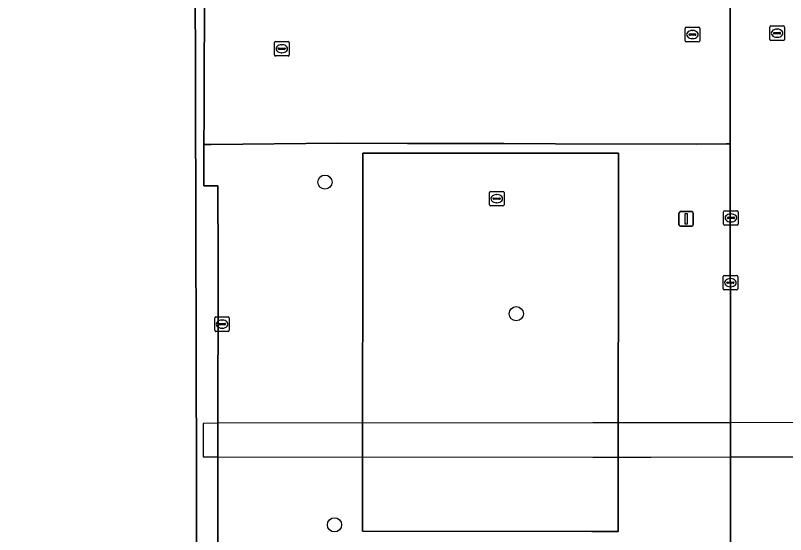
# Model space of a CAD drawing. Extents: x 161477 to 163040, y 383680 to 384871.
# Drawn here: x 162292.3 to 162345.4, y 384214.4 to 384250.2 of the extents above; entities that cross this region are included whole.
import ezdxf

# ---------------------------------------------------------------- set-up
doc = ezdxf.new("R2010")
doc.units = 0
for name, color, linetype in [('IMGEO_Boom', 7, 'Continuous'), ('IMGEO_Dek', 7, 'Continuous'), ('IMGEO_Kolk', 7, 'Continuous'), ('IMGEO_Lichtmast', 7, 'Continuous'), ('IMGEO_Pand', 7, 'Continuous'), ('IMGEO_Parkeervlak_open', 7, 'Continuous'), ('IMGEO_Rijbaan_lokaal_open', 7, 'Continuous'), ('IMGEO_Rioolput', 7, 'Continuous'), ('IMGEO_Terreindeel_halfverhard', 7, 'Continuous'), ('IMGEO_Voetpad_gesloten', 7, 'Continuous'), ('IMGEO_Voetpad_open', 7, 'Continuous')]:
    doc.layers.add(name, color=color, linetype=linetype)

msp = doc.modelspace()

# ---------------------------------------------------------------- linework, layer by layer
at = {"layer": 'IMGEO_Boom'}
for centre in [(162313.622, 384238.752), (162326.804, 384229.679), (162314.28, 384215.12)]:
    msp.add_circle(centre, 0.489, dxfattribs=at)
at = {"layer": 'IMGEO_Dek'}
msp.add_lwpolyline([(162349.579, 384222.169), (162341.555, 384222.16), (162332.071, 384222.149), (162306.25, 384222.12), (162305.232, 384222.119), (162305.226, 384219.804), (162305.57, 384219.804), (162306.244, 384219.804), (162332.076, 384219.797), (162336.063, 384219.796), (162341.557, 384219.804), (162349.591, 384219.816)], close=True, dxfattribs=at)
at = {"layer": 'IMGEO_Kolk'}
for p, q in [((162324.955, 384237.186), (162324.955, 384238.038)), ((162325.03, 384238.112), (162325.882, 384238.112)), ((162325.443, 384237.892), (162325.468, 384237.892)), ((162325.956, 384238.038), (162325.956, 384237.186)), ((162325.214, 384237.606), (162325.214, 384237.618)), ((162325.652, 384237.569), (162325.254, 384237.569)), ((162325.257, 384237.655), (162325.655, 384237.655)), ((162325.466, 384237.332), (162325.441, 384237.332)), ((162325.698, 384237.618), (162325.698, 384237.606)), ((162325.882, 384237.112), (162325.03, 384237.112)), ((162341.163, 384236.783), (162342.015, 384236.783)), ((162341.088, 384235.857), (162341.088, 384236.709)), ((162341.347, 384236.277), (162341.347, 384236.289)), ((162341.785, 384236.24), (162341.387, 384236.24)), ((162341.39, 384236.326), (162341.788, 384236.326)), ((162341.576, 384236.563), (162341.601, 384236.563)), ((162341.831, 384236.289), (162341.831, 384236.277)), ((162342.089, 384236.709), (162342.089, 384235.857)), ((162342.015, 384235.783), (162341.163, 384235.783)), ((162341.599, 384236.003), (162341.574, 384236.003)), ((162341.056, 384231.392), (162341.056, 384232.244)), ((162341.131, 384232.318), (162341.983, 384232.318)), ((162341.544, 384232.098), (162341.569, 384232.098)), ((162342.057, 384232.244), (162342.057, 384231.392)), ((162341.315, 384231.812), (162341.315, 384231.824)), ((162341.753, 384231.775), (162341.355, 384231.775)), ((162341.358, 384231.861), (162341.756, 384231.861)), ((162341.567, 384231.538), (162341.542, 384231.538)), ((162341.799, 384231.824), (162341.799, 384231.812)), ((162341.983, 384231.318), (162341.131, 384231.318))]:
    msp.add_line(p, q, dxfattribs=at)
for points in [[(162324.955, 384237.186), (162324.955, 384238.038)], [(162325.03, 384238.112), (162325.882, 384238.112)], [(162325.956, 384238.038), (162325.956, 384237.186)], [(162325.882, 384237.112), (162325.03, 384237.112)], [(162341.163, 384236.783), (162342.015, 384236.783)], [(162341.088, 384235.857), (162341.088, 384236.709)], [(162342.089, 384236.709), (162342.089, 384235.857)], [(162342.015, 384235.783), (162341.163, 384235.783)], [(162341.056, 384231.392), (162341.056, 384232.244)], [(162341.131, 384232.318), (162341.983, 384232.318)], [(162342.057, 384232.244), (162342.057, 384231.392)], [(162341.983, 384231.318), (162341.131, 384231.318)]]:
    msp.add_lwpolyline(points, dxfattribs=at)
for centre, radius, start, end in [((162325.032, 384238.036), 0.0765, 91.552, 178.448), ((162325.032, 384238.036), 0.0765, 91.552, 178.448), ((162325.88, 384238.036), 0.0765, 1.552, 88.448), ((162325.88, 384238.036), 0.0765, 1.552, 88.448), ((162325.254, 384237.615), 0.0403, 85.8775, 175.7526), ((162325.251, 384237.605), 0.0366, 178.938, 274.7102), ((162325.655, 384237.612), 0.043, 264.8664, 352.4533), ((162325.659, 384237.617), 0.0386, 1.7309, 96.639), ((162325.032, 384237.188), 0.0765, 181.552, 268.448), ((162325.032, 384237.188), 0.0765, 181.552, 268.448), ((162325.88, 384237.188), 0.0765, 271.552, 358.448), ((162325.88, 384237.188), 0.0765, 271.552, 358.448), ((162341.165, 384236.707), 0.0765, 91.552, 178.448), ((162341.165, 384236.707), 0.0765, 91.552, 178.448), ((162342.013, 384236.707), 0.0765, 1.552, 88.448), ((162342.013, 384236.707), 0.0765, 1.552, 88.448), ((162341.387, 384236.286), 0.0403, 85.8775, 175.7526), ((162341.384, 384236.276), 0.0366, 178.938, 274.7102), ((162341.788, 384236.283), 0.043, 264.8664, 352.4533), ((162341.792, 384236.288), 0.0386, 1.7309, 96.639), ((162341.165, 384235.859), 0.0765, 181.552, 268.448), ((162341.165, 384235.859), 0.0765, 181.552, 268.448), ((162342.013, 384235.859), 0.0765, 271.552, 358.448), ((162342.013, 384235.859), 0.0765, 271.552, 358.448), ((162341.133, 384232.242), 0.0765, 91.552, 178.448), ((162341.133, 384232.242), 0.0765, 91.552, 178.448), ((162341.981, 384232.242), 0.0765, 1.552, 88.448), ((162341.981, 384232.242), 0.0765, 1.552, 88.448), ((162341.355, 384231.821), 0.0403, 85.8775, 175.7526), ((162341.352, 384231.811), 0.0366, 178.938, 274.7102), ((162341.756, 384231.818), 0.043, 264.8664, 352.4533), ((162341.76, 384231.823), 0.0386, 1.7309, 96.639), ((162341.133, 384231.394), 0.0765, 181.552, 268.448), ((162341.133, 384231.394), 0.0765, 181.552, 268.448), ((162341.981, 384231.394), 0.0765, 271.552, 358.448), ((162341.981, 384231.394), 0.0765, 271.552, 358.448)]:
    msp.add_arc(centre, radius, start, end, dxfattribs=at)
for centre, major_axis, ratio, start_param, end_param in [((162325.442, 384237.612), (-0.387, 0.002), 0.722429, 4.712389, 7.853982), ((162325.467, 384237.612), (-0.39, 0.002), 0.717154, 1.570796, 4.712389), ((162341.575, 384236.283), (-0.387, 0.002), 0.722429, 4.712389, 7.853982), ((162341.6, 384236.283), (-0.39, 0.002), 0.717154, 1.570796, 4.712389), ((162341.543, 384231.818), (-0.387, 0.002), 0.722429, 4.712389, 7.853982), ((162341.568, 384231.818), (-0.39, 0.002), 0.717154, 1.570796, 4.712389)]:
    msp.add_ellipse(centre, major_axis=major_axis, ratio=ratio, start_param=start_param, end_param=end_param, dxfattribs=at)
at = {"layer": 'IMGEO_Lichtmast'}
for p, q in [((162338.006, 384235.817), (162338.006, 384236.617)), ((162338.006, 384236.617), (162338.006, 384235.817)), ((162338.106, 384236.717), (162338.896, 384236.717)), ((162338.896, 384236.717), (162338.106, 384236.717)), ((162338.996, 384236.617), (162338.996, 384235.817)), ((162338.996, 384235.817), (162338.996, 384236.617)), ((162338.896, 384235.717), (162338.106, 384235.717)), ((162338.106, 384235.717), (162338.896, 384235.717))]:
    msp.add_line(p, q, dxfattribs=at)
msp.add_lwpolyline([(162338.426, 384236.592), (162338.576, 384236.592), (162338.576, 384235.842), (162338.426, 384235.842), (162338.426, 384236.592)], dxfattribs=at)
for centre, start, end in [((162338.106, 384236.617), 90, 180), ((162338.106, 384236.617), 90, 180), ((162338.896, 384236.617), 0, 90), ((162338.896, 384236.617), 360, 90), ((162338.106, 384235.817), 180, 270), ((162338.106, 384235.817), 180, 270), ((162338.896, 384235.817), 270, 0), ((162338.896, 384235.817), 270, 0)]:
    msp.add_arc(centre, 0.1, start, end, dxfattribs=at)
at = {"layer": 'IMGEO_Pand'}
for points in [[(162332.868, 384338.814), (162317.775, 384338.596), (162317.492, 384279.991), (162304.608, 384279.951), (162278.525, 384280.163), (162247.165, 384280.093), (162247.036, 384254.271), (162278.605, 384254.33), (162278.607, 384253.545), (162280.67, 384253.504), (162280.662, 384245.479), (162280.658, 384241.734), (162279.188, 384241.732), (162278.644, 384241.731), (162278.744, 384209.614), (162304.79, 384209.113), (162304.675, 384253.783), (162332.833, 384253.804)], [(162333.843, 384240.758), (162316.223, 384240.755), (162316.198, 384214.685), (162332.014, 384214.67), (162333.825, 384214.668)]]:
    msp.add_lwpolyline(points, close=True, dxfattribs=at)
at = {"layer": 'IMGEO_Parkeervlak_open'}
msp.add_lwpolyline([(162341.533, 384259.31), (162339.087, 384259.335), (162333.327, 384259.394), (162333.315, 384253.414), (162309.698, 384253.476), (162305.316, 384253.488), (162305.289, 384243.335), (162305.283, 384241.349), (162305.786, 384241.353), (162314.487, 384241.43), (162319.306, 384241.411), (162325.282, 384241.413), (162325.946, 384241.411), (162329.494, 384241.402), (162339.216, 384241.374), (162341.275, 384241.385), (162341.539, 384241.386)], close=True, dxfattribs=at)
at = {"layer": 'IMGEO_Rijbaan_lokaal_open'}
msp.add_lwpolyline([(162341.652, 384366.944), (162341.652, 384365.285), (162341.598, 384353.057), (162341.606, 384339.094), (162341.569, 384298.807), (162341.567, 384296.737), (162341.533, 384259.31), (162341.539, 384241.386), (162341.555, 384222.16), (162341.557, 384219.804), (162341.571, 384203.926), (162341.574, 384200.876), (162341.588, 384183.859)], dxfattribs=at)
at = {"layer": 'IMGEO_Rioolput'}
for p, q in [((162344.344, 384249.52), (162345.196, 384249.52)), ((162338.439, 384248.504), (162338.439, 384249.356)), ((162338.514, 384249.43), (162339.366, 384249.43)), ((162338.741, 384248.973), (162339.139, 384248.973)), ((162338.927, 384249.21), (162338.952, 384249.21)), ((162339.44, 384249.356), (162339.44, 384248.504)), ((162344.269, 384248.594), (162344.269, 384249.446)), ((162344.528, 384249.014), (162344.528, 384249.026)), ((162344.966, 384248.977), (162344.568, 384248.977)), ((162344.571, 384249.063), (162344.969, 384249.063)), ((162344.757, 384249.3), (162344.782, 384249.3)), ((162345.012, 384249.026), (162345.012, 384249.014)), ((162345.27, 384249.446), (162345.27, 384248.594)), ((162310.224, 384248.45), (162311.076, 384248.45)), ((162338.698, 384248.924), (162338.698, 384248.936)), ((162339.136, 384248.887), (162338.738, 384248.887)), ((162338.95, 384248.65), (162338.925, 384248.65)), ((162339.182, 384248.936), (162339.182, 384248.924)), ((162345.196, 384248.52), (162344.344, 384248.52)), ((162344.78, 384248.74), (162344.755, 384248.74)), ((162310.149, 384247.524), (162310.149, 384248.376)), ((162310.408, 384247.944), (162310.408, 384247.956)), ((162310.846, 384247.907), (162310.448, 384247.907)), ((162310.451, 384247.993), (162310.849, 384247.993)), ((162310.637, 384248.23), (162310.662, 384248.23)), ((162310.892, 384247.956), (162310.892, 384247.944)), ((162311.15, 384248.376), (162311.15, 384247.524)), ((162339.366, 384248.43), (162338.514, 384248.43)), ((162311.076, 384247.45), (162310.224, 384247.45)), ((162310.66, 384247.67), (162310.635, 384247.67)), ((162306.032, 384228.535), (162306.032, 384229.387)), ((162306.107, 384229.461), (162306.959, 384229.461)), ((162307.033, 384229.387), (162307.033, 384228.535)), ((162306.291, 384228.955), (162306.291, 384228.967)), ((162306.729, 384228.918), (162306.331, 384228.918)), ((162306.334, 384229.004), (162306.732, 384229.004)), ((162306.52, 384229.241), (162306.545, 384229.241)), ((162306.775, 384228.967), (162306.775, 384228.955)), ((162306.959, 384228.461), (162306.107, 384228.461)), ((162306.543, 384228.681), (162306.518, 384228.681))]:
    msp.add_line(p, q, dxfattribs=at)
for points in [[(162344.344, 384249.52), (162345.196, 384249.52)], [(162338.439, 384248.504), (162338.439, 384249.356)], [(162338.514, 384249.43), (162339.366, 384249.43)], [(162339.44, 384249.356), (162339.44, 384248.504)], [(162344.269, 384248.594), (162344.269, 384249.446)], [(162345.27, 384249.446), (162345.27, 384248.594)], [(162310.224, 384248.45), (162311.076, 384248.45)], [(162345.196, 384248.52), (162344.344, 384248.52)], [(162310.149, 384247.524), (162310.149, 384248.376)], [(162311.15, 384248.376), (162311.15, 384247.524)], [(162339.366, 384248.43), (162338.514, 384248.43)], [(162311.076, 384247.45), (162310.224, 384247.45)], [(162306.032, 384228.535), (162306.032, 384229.387)], [(162306.107, 384229.461), (162306.959, 384229.461)], [(162307.033, 384229.387), (162307.033, 384228.535)], [(162306.959, 384228.461), (162306.107, 384228.461)]]:
    msp.add_lwpolyline(points, dxfattribs=at)
for centre, radius, start, end in [((162344.346, 384249.444), 0.0765, 91.552, 178.448), ((162344.346, 384249.444), 0.0765, 91.552, 178.448), ((162345.194, 384249.444), 0.0765, 1.552, 88.448), ((162345.194, 384249.444), 0.0765, 1.552, 88.448), ((162338.516, 384249.354), 0.0765, 91.552, 178.448), ((162338.516, 384249.354), 0.0765, 91.552, 178.448), ((162338.738, 384248.933), 0.0403, 85.8775, 175.7526), ((162339.143, 384248.935), 0.0386, 1.7309, 96.639), ((162339.364, 384249.354), 0.0765, 1.552, 88.448), ((162339.364, 384249.354), 0.0765, 1.552, 88.448), ((162344.568, 384249.023), 0.0403, 85.8775, 175.7526), ((162344.565, 384249.013), 0.0366, 178.938, 274.7102), ((162344.969, 384249.02), 0.043, 264.8664, 352.4533), ((162344.973, 384249.025), 0.0386, 1.7309, 96.639), ((162310.226, 384248.374), 0.0765, 91.552, 178.448), ((162310.226, 384248.374), 0.0765, 91.552, 178.448), ((162311.074, 384248.374), 0.0765, 1.552, 88.448), ((162311.074, 384248.374), 0.0765, 1.552, 88.448), ((162338.516, 384248.506), 0.0765, 181.552, 268.448), ((162338.516, 384248.506), 0.0765, 181.552, 268.448), ((162338.735, 384248.923), 0.0366, 178.938, 274.7102), ((162339.139, 384248.93), 0.043, 264.8664, 352.4533), ((162339.364, 384248.506), 0.0765, 271.552, 358.448), ((162339.364, 384248.506), 0.0765, 271.552, 358.448), ((162344.346, 384248.596), 0.0765, 181.552, 268.448), ((162344.346, 384248.596), 0.0765, 181.552, 268.448), ((162345.194, 384248.596), 0.0765, 271.552, 358.448), ((162345.194, 384248.596), 0.0765, 271.552, 358.448), ((162310.448, 384247.953), 0.0403, 85.8775, 175.7526), ((162310.445, 384247.943), 0.0366, 178.938, 274.7102), ((162310.849, 384247.95), 0.043, 264.8664, 352.4533), ((162310.853, 384247.955), 0.0386, 1.7309, 96.639), ((162310.226, 384247.526), 0.0765, 181.552, 268.448), ((162310.226, 384247.526), 0.0765, 181.552, 268.448), ((162311.074, 384247.526), 0.0765, 271.552, 358.448), ((162311.074, 384247.526), 0.0765, 271.552, 358.448), ((162306.109, 384229.385), 0.0765, 91.552, 178.448), ((162306.109, 384229.385), 0.0765, 91.552, 178.448), ((162306.957, 384229.385), 0.0765, 1.552, 88.448), ((162306.957, 384229.385), 0.0765, 1.552, 88.448), ((162306.331, 384228.964), 0.0403, 85.8775, 175.7526), ((162306.328, 384228.954), 0.0366, 178.938, 274.7102), ((162306.732, 384228.961), 0.043, 264.8664, 352.4533), ((162306.736, 384228.966), 0.0386, 1.7309, 96.639), ((162306.109, 384228.537), 0.0765, 181.552, 268.448), ((162306.109, 384228.537), 0.0765, 181.552, 268.448), ((162306.957, 384228.537), 0.0765, 271.552, 358.448), ((162306.957, 384228.537), 0.0765, 271.552, 358.448)]:
    msp.add_arc(centre, radius, start, end, dxfattribs=at)
for centre, major_axis, ratio, start_param, end_param in [((162338.926, 384248.93), (-0.387, 0.002), 0.722429, 4.712389, 7.853982), ((162338.951, 384248.93), (-0.39, 0.002), 0.717154, 1.570796, 4.712389), ((162344.756, 384249.02), (-0.387, 0.002), 0.722429, 4.712389, 7.853982), ((162344.781, 384249.02), (-0.39, 0.002), 0.717154, 1.570796, 4.712389), ((162310.636, 384247.95), (-0.387, 0.002), 0.722429, 4.712389, 7.853982), ((162310.661, 384247.95), (-0.39, 0.002), 0.717154, 1.570796, 4.712389), ((162306.519, 384228.961), (-0.387, 0.002), 0.722429, 4.712389, 7.853982), ((162306.544, 384228.961), (-0.39, 0.002), 0.717154, 1.570796, 4.712389)]:
    msp.add_ellipse(centre, major_axis=major_axis, ratio=ratio, start_param=start_param, end_param=end_param, dxfattribs=at)
at = {"layer": 'IMGEO_Terreindeel_halfverhard'}
for points in [[(162332.868, 384338.814), (162332.833, 384253.804), (162304.675, 384253.783), (162304.79, 384209.113), (162278.744, 384209.614)], [(162291.767, 384209.002), (162295.07, 384208.998), (162295.066, 384208.815), (162295.049, 384208.018), (162306.215, 384208.002), (162306.244, 384219.804), (162306.25, 384222.12), (162306.273, 384231.538), (162306.265, 384233.285), (162306.243, 384238.489), (162305.511, 384238.501), (162305.276, 384238.505), (162305.283, 384241.349), (162305.289, 384243.335), (162305.316, 384253.488), (162309.698, 384253.476), (162333.315, 384253.414), (162333.327, 384259.394), (162333.357, 384274.488), (162333.364, 384278.118), (162333.427, 384309.474), (162333.44, 384315.53)]]:
    msp.add_lwpolyline(points, dxfattribs=at)
at = {"layer": 'IMGEO_Voetpad_gesloten'}
msp.add_lwpolyline([(162349.579, 384222.169), (162341.555, 384222.16), (162332.071, 384222.149), (162306.25, 384222.12), (162305.232, 384222.119), (162305.226, 384219.804), (162305.57, 384219.804), (162306.244, 384219.804), (162332.076, 384219.797), (162336.063, 384219.796), (162341.557, 384219.804), (162349.591, 384219.816)], close=True, dxfattribs=at)
at = {"layer": 'IMGEO_Voetpad_open'}
msp.add_lwpolyline([(162341.571, 384203.926), (162341.557, 384219.804), (162341.555, 384222.16), (162341.539, 384241.386), (162341.275, 384241.385), (162339.216, 384241.374), (162329.494, 384241.402), (162325.946, 384241.411), (162325.282, 384241.413), (162319.306, 384241.411), (162314.487, 384241.43), (162305.786, 384241.353), (162305.283, 384241.349), (162305.276, 384238.505), (162305.511, 384238.501), (162306.243, 384238.489), (162306.265, 384233.285), (162306.273, 384231.538), (162306.25, 384222.12), (162306.244, 384219.804), (162306.215, 384208.002)], dxfattribs=at)
msp.add_lwpolyline([(162333.825, 384214.668), (162332.014, 384214.67), (162316.198, 384214.685), (162316.223, 384240.755), (162333.843, 384240.758)], close=True, dxfattribs=at)

doc.saveas('drawing.dxf')
